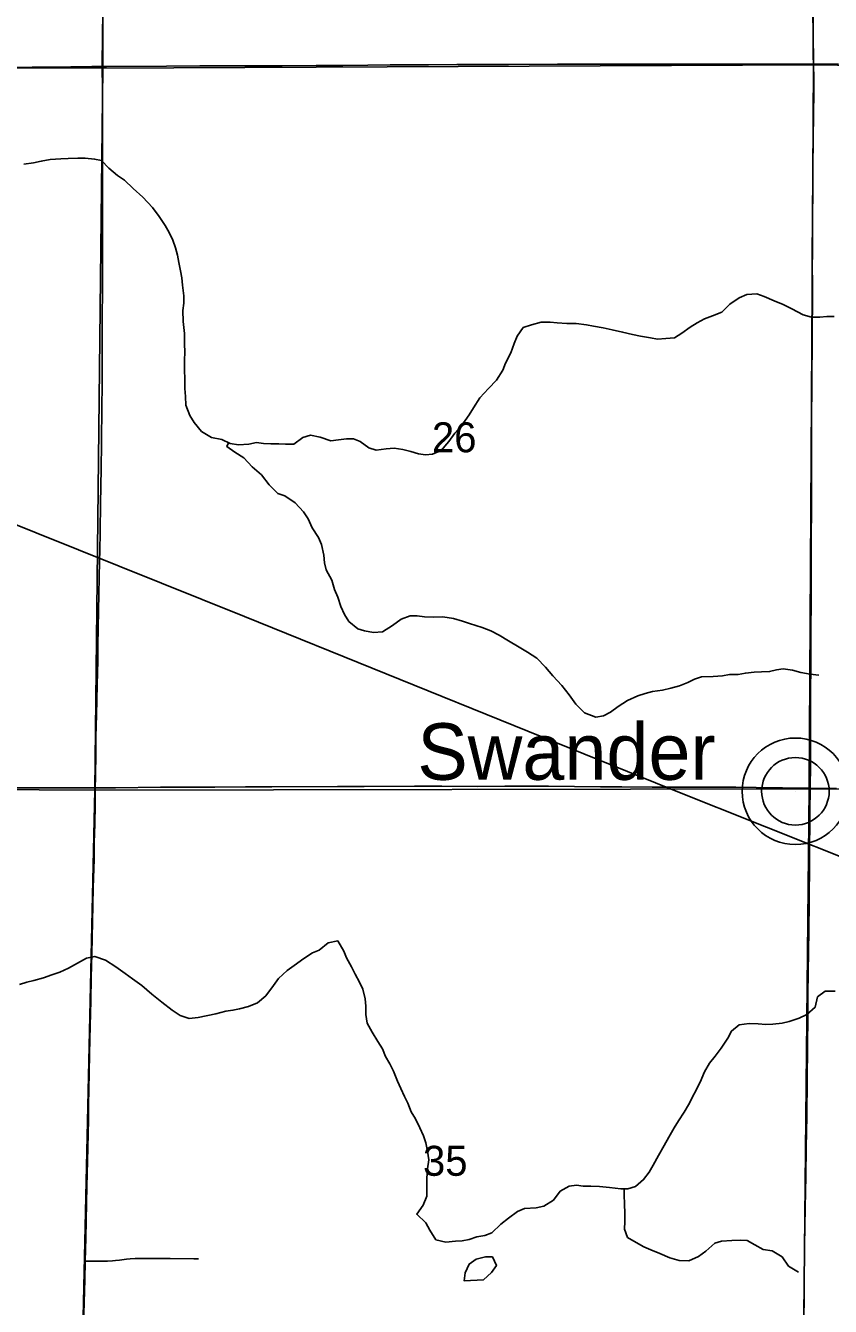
# Model space of a CAD drawing. Extents: x 0 to 34, y 0 to 22.
# Drawn here: x 5.687 to 6.249, y 14.881 to 15.776 of the extents above; entities that cross this region are included whole.
import ezdxf

# ---------------------------------------------------------------- set-up
doc = ezdxf.new("R2010")
doc.units = 0
for name, color, linetype in [('GM_X_Corporation', 7, 'Continuous'), ('GM_X_County_Road', 7, 'Continuous'), ('GM_X_Minor_Lake', 7, 'Continuous'), ('GM_X_Minor_River', 7, 'Continuous'), ('GM_X_Rail_Line', 7, 'Continuous'), ('GM_X_Section_Text', 7, 'Continuous'), ('GM_X_Township_Road', 7, 'Continuous'), ('GM_X_Unincorporated', 7, 'Continuous'), ('GM_X_Unincorporated_Location', 7, 'Continuous'), ('GM_X_Unincorporated_Text', 7, 'Continuous')]:
    doc.layers.add(name, color=color, linetype=linetype)

msp = doc.modelspace()

# ---------------------------------------------------------------- linework, layer by layer
at = {"layer": 'GM_X_Corporation'}
for points in [[(5.74061, 16.25181), (5.7409, 15.7462), (5.23921, 15.74697), (5.2487, 16.25033)], [(6.23242, 16.25473), (6.23752, 15.74845), (5.7409, 15.7462), (5.74061, 16.25181)], [(6.23242, 16.25473), (6.73708, 16.24308), (6.7375, 16.23213), (6.73921, 15.74137), (6.23752, 15.74845)], [(5.23921, 15.74697), (5.7409, 15.7462), (5.73533, 15.24166), (5.2282, 15.24475)], [(5.7409, 15.7462), (6.23752, 15.74845), (6.23441, 15.24275), (5.73533, 15.24166)], [(6.23752, 15.74845), (6.73921, 15.74137), (6.73877, 15.73133), (6.7363, 15.23833), (6.23441, 15.24275)], [(5.2282, 15.24475), (5.73533, 15.24166), (5.72426, 14.73698), (5.71782, 14.73702), (5.21872, 14.74348)], [(5.73533, 15.24166), (6.23441, 15.24275), (6.2292, 14.73651), (6.21537, 14.73679), (5.72426, 14.73698)], [(6.23441, 15.24275), (6.7363, 15.23833), (6.73624, 15.22867), (6.73321, 14.73756), (6.2292, 14.73651)]]:
    msp.add_lwpolyline(points, close=True, dxfattribs=at)
at = {"layer": 'GM_X_County_Road'}
for points in [[(6.23743, 15.74899), (6.23729, 15.75461), (6.23713, 15.75928), (6.23713, 15.7675), (6.23697, 15.78786)], [(5.65651, 15.74614), (5.69163, 15.74672), (5.70406, 15.74688), (5.73328, 15.74725), (5.74063, 15.74734)], [(5.74063, 15.74734), (5.74353, 15.74738), (5.78547, 15.74759), (5.80885, 15.74767), (5.81407, 15.74772), (5.81779, 15.74773), (5.82398, 15.74777), (5.83917, 15.7478), (5.84445, 15.7478), (5.84973, 15.74783), (5.85656, 15.74787), (5.86619, 15.74787), (5.89012, 15.74806), (5.90877, 15.74808), (5.92618, 15.74829), (5.94172, 15.74834), (5.95446, 15.74843), (5.96845, 15.7485), (5.98834, 15.74859), (6.0073, 15.74873), (6.0244, 15.74873), (6.05858, 15.74889), (6.09028, 15.74889), (6.11359, 15.74884), (6.12851, 15.74888), (6.13938, 15.74887), (6.15182, 15.74891), (6.16611, 15.74895), (6.17762, 15.74899), (6.19533, 15.74901), (6.20805, 15.74902), (6.21271, 15.749), (6.21519, 15.74901), (6.21706, 15.749), (6.22762, 15.74896), (6.23415, 15.74898), (6.23743, 15.74899)], [(6.23508, 15.24316), (6.23522, 15.25968), (6.23542, 15.28351), (6.2354, 15.30341), (6.23553, 15.33511), (6.2356, 15.34785), (6.23578, 15.37947), (6.23583, 15.40462), (6.23593, 15.45155), (6.23595, 15.46709), (6.23607, 15.49039), (6.2361, 15.50189), (6.23629, 15.52366), (6.2365, 15.56084), (6.23665, 15.58632), (6.23661, 15.61706), (6.23667, 15.63881), (6.237, 15.6761), (6.23714, 15.69692), (6.23756, 15.72987), (6.23757, 15.73951), (6.23746, 15.74768), (6.23743, 15.74899)], [(6.23743, 15.74899), (6.2385, 15.74899), (6.24378, 15.74898), (6.25497, 15.7489)], [(5.67815, 15.24348), (5.69307, 15.24343), (5.71358, 15.24335), (5.73067, 15.24339), (5.73577, 15.24341)], [(5.73577, 15.24341), (5.74994, 15.24348), (5.78133, 15.24382), (5.79189, 15.24387), (5.8009, 15.24391), (5.81924, 15.24396), (5.84069, 15.2442), (5.85903, 15.24416), (5.90502, 15.24422), (5.92367, 15.24441), (5.9588, 15.24446), (5.97776, 15.24445), (6.00293, 15.24443), (6.02189, 15.24451), (6.03432, 15.24455), (6.05235, 15.24448), (6.08871, 15.24415), (6.10363, 15.244), (6.12476, 15.24387), (6.1375, 15.24378), (6.15677, 15.24379), (6.16703, 15.24385), (6.18319, 15.2438), (6.19749, 15.24363), (6.20557, 15.24346), (6.21302, 15.24333), (6.21581, 15.24329), (6.22544, 15.24318), (6.23446, 15.24317), (6.23508, 15.24316)], [(6.22923, 14.73665), (6.22922, 14.73754), (6.22917, 14.74984), (6.22931, 14.76287), (6.22967, 14.79702), (6.22992, 14.81596), (6.2304, 14.84981), (6.23058, 14.86503), (6.23091, 14.89486), (6.23122, 14.92377), (6.23163, 14.95017), (6.23197, 14.97222), (6.23228, 14.9921), (6.23268, 15.01414), (6.23307, 15.03962), (6.23339, 15.08437), (6.23347, 15.0996), (6.2342, 15.14373), (6.23445, 15.16331), (6.23468, 15.1922), (6.23488, 15.22826), (6.23506, 15.24161), (6.23508, 15.24316)], [(6.23508, 15.24316), (6.25341, 15.24301)]]:
    msp.add_lwpolyline(points, dxfattribs=at)
at = {"layer": 'GM_X_Minor_Lake'}
for points in [[(6.00555, 14.9151), (6.00173, 14.91425), (5.99697, 14.91066), (5.9941, 14.9046), (5.99351, 14.89891), (6.00699, 14.89961)], [(6.00699, 14.89961), (6.01251, 14.9049), (6.01595, 14.90982), (6.01313, 14.91572), (6.00838, 14.91574), (6.00555, 14.9151)]]:
    msp.add_lwpolyline(points, dxfattribs=at)
at = {"layer": 'GM_X_Minor_River'}
for points in [[(5.6859, 15.67907), (5.69254, 15.67999), (5.69805, 15.6811), (5.70432, 15.68241), (5.71172, 15.68275), (5.71685, 15.68311), (5.72349, 15.68327), (5.72862, 15.68325), (5.73526, 15.68265), (5.74, 15.68169), (5.74529, 15.67635), (5.75115, 15.6712), (5.75607, 15.66795), (5.76212, 15.66205), (5.76893, 15.65594), (5.77573, 15.6487), (5.78045, 15.64261), (5.7846, 15.63614), (5.78724, 15.63138), (5.78987, 15.62606), (5.79175, 15.62055), (5.79324, 15.61542), (5.79417, 15.61048), (5.79529, 15.60459), (5.79621, 15.59965), (5.79657, 15.59453), (5.79768, 15.58712), (5.79766, 15.582), (5.79688, 15.57687), (5.79703, 15.56909), (5.79795, 15.56074), (5.79811, 15.55409), (5.79827, 15.54726), (5.79806, 15.54252), (5.79803, 15.53569), (5.79838, 15.52866), (5.79836, 15.5224), (5.79871, 15.5167), (5.79907, 15.51082), (5.8017, 15.5036), (5.80471, 15.49865), (5.81, 15.49236), (5.817, 15.48816), (5.82402, 15.4868), (5.82989, 15.48393), (5.83577, 15.48296), (5.84299, 15.4835), (5.84831, 15.48461), (5.85324, 15.48402), (5.85836, 15.48381), (5.86387, 15.48379), (5.86861, 15.48358), (5.87449, 15.48336), (5.88078, 15.48808), (5.8861, 15.48977)], [(5.8861, 15.48977), (5.89273, 15.48841), (5.90031, 15.48572), (5.90563, 15.48646), (5.91114, 15.48719), (5.91607, 15.48717), (5.92081, 15.48544), (5.92686, 15.48086), (5.93198, 15.47932), (5.93882, 15.48024), (5.94452, 15.4806), (5.95058, 15.47963), (5.95608, 15.47827), (5.96158, 15.47673), (5.96632, 15.47595), (5.97126, 15.4765), (5.97734, 15.47894), (5.98268, 15.48537), (5.98688, 15.49105), (5.99127, 15.49597), (5.997, 15.50391), (5.99986, 15.50883), (6.00445, 15.51584), (6.01036, 15.52226), (6.01608, 15.52812), (6.02047, 15.53513), (6.0222, 15.54005), (6.02603, 15.54725), (6.02833, 15.55388), (6.03044, 15.55881), (6.03464, 15.56486), (6.04053, 15.56693), (6.04718, 15.5688), (6.05345, 15.56877), (6.05838, 15.56818), (6.06502, 15.56777), (6.07166, 15.56774), (6.07887, 15.56676), (6.0838, 15.5658), (6.09044, 15.56463), (6.09689, 15.56327), (6.10409, 15.56172), (6.11111, 15.55999), (6.11661, 15.55882), (6.12362, 15.55766), (6.12837, 15.55688), (6.13425, 15.55723), (6.14033, 15.55777), (6.14546, 15.56098), (6.15137, 15.56513), (6.15612, 15.56834), (6.16126, 15.57097), (6.16677, 15.57304), (6.17343, 15.57566), (6.17895, 15.58115), (6.18542, 15.58567), (6.19094, 15.58812), (6.19796, 15.58847), (6.20289, 15.58655), (6.2099, 15.58348), (6.21615, 15.58099), (6.2224, 15.57793), (6.23017, 15.57391), (6.23604, 15.57217), (6.24193, 15.57215), (6.24667, 15.5727), (6.2518, 15.57268)], [(5.82887, 15.48443), (5.82761, 15.48185), (5.83328, 15.47784), (5.83953, 15.47402), (5.84539, 15.46773), (5.85182, 15.46201), (5.85729, 15.45497), (5.86334, 15.44906), (5.86808, 15.44733), (5.87527, 15.44256), (5.88113, 15.43608), (5.88433, 15.43132), (5.88715, 15.42505), (5.89168, 15.41819), (5.89375, 15.41344), (5.89543, 15.40603), (5.89578, 15.40053), (5.89709, 15.39559), (5.90086, 15.38836), (5.90273, 15.3819), (5.90517, 15.37657), (5.90723, 15.37011), (5.90987, 15.36441), (5.91288, 15.35965), (5.91912, 15.3545), (5.92386, 15.35315), (5.93012, 15.35199), (5.93639, 15.35234), (5.94343, 15.35668), (5.94933, 15.36121), (5.9556, 15.36365), (5.96054, 15.36363), (5.96566, 15.36284), (5.97192, 15.36263), (5.97856, 15.36279), (5.98596, 15.36162), (5.99222, 15.35989), (5.99714, 15.35816), (6.00605, 15.35546), (6.01212, 15.35297), (6.0178, 15.3501), (6.02442, 15.34609), (6.03181, 15.34169), (6.03768, 15.33806), (6.04411, 15.33386), (6.05016, 15.32776), (6.05526, 15.32166), (6.06168, 15.31499), (6.06678, 15.30833), (6.07131, 15.30186), (6.07736, 15.29576), (6.08531, 15.29269), (6.09063, 15.29362), (6.09558, 15.29625), (6.1011, 15.30022), (6.10757, 15.30436), (6.11479, 15.30756), (6.11993, 15.30924), (6.12487, 15.31074), (6.13189, 15.31166), (6.13778, 15.31297), (6.14386, 15.31465), (6.14957, 15.3169), (6.15432, 15.31935), (6.15926, 15.32085), (6.16743, 15.32119), (6.17388, 15.32173), (6.17882, 15.32247), (6.1847, 15.32264), (6.18983, 15.32356), (6.1961, 15.32411), (6.20103, 15.32447), (6.20673, 15.32463), (6.21148, 15.32575), (6.21622, 15.32649), (6.22267, 15.32551), (6.22855, 15.32397), (6.235, 15.3228), (6.24126, 15.32202)], [(5.68274, 15.10593), (5.68787, 15.10762), (5.69281, 15.10874), (5.69965, 15.11061), (5.70535, 15.11267), (5.71086, 15.11455), (5.71714, 15.11737), (5.72342, 15.12095), (5.7295, 15.12434), (5.73539, 15.12564), (5.74278, 15.12295), (5.74998, 15.11837), (5.7566, 15.11378), (5.76171, 15.10997), (5.76833, 15.10538), (5.77514, 15.09928), (5.78214, 15.09375), (5.78933, 15.08803), (5.79501, 15.0844), (5.80126, 15.08228), (5.80753, 15.08302), (5.82006, 15.08562), (5.8269, 15.0873), (5.83184, 15.08804), (5.83659, 15.08897), (5.84267, 15.09065), (5.84913, 15.09328), (5.85485, 15.09819), (5.86019, 15.10538), (5.86363, 15.1103), (5.86973, 15.11577), (5.87468, 15.11917), (5.88134, 15.12427), (5.88743, 15.12804), (5.89218, 15.1301)], [(5.89218, 15.1301), (5.89847, 15.13501), (5.90511, 15.1365), (5.90926, 15.12927), (5.91133, 15.12452), (5.91472, 15.11843), (5.91735, 15.1133), (5.92037, 15.10759), (5.92262, 15.10284), (5.9243, 15.096), (5.92466, 15.09087), (5.92483, 15.08499), (5.92575, 15.07891), (5.92914, 15.07282), (5.9331, 15.06617), (5.9363, 15.06103), (5.93856, 15.0557), (5.94138, 15.05057), (5.94402, 15.04543), (5.94684, 15.03859), (5.94909, 15.03346), (5.95173, 15.02775), (5.95398, 15.023), (5.95643, 15.01711), (5.95944, 15.01216), (5.96245, 15.00588), (5.9649, 15.00037), (5.96658, 14.99543), (5.96789, 14.98954), (5.96862, 14.98346), (5.96784, 14.9772), (5.96743, 14.97037), (5.96738, 14.95823), (5.96469, 14.95179), (5.9603, 14.94554), (5.96654, 14.93944), (5.96936, 14.93431), (5.9737, 14.92765), (5.98072, 14.92591), (5.98736, 14.92664), (5.99211, 14.927), (5.99686, 14.92793), (6.00237, 14.92981), (6.00788, 14.93073), (6.01263, 14.93261), (6.01911, 14.93847), (6.02444, 14.94281), (6.03072, 14.94733), (6.03548, 14.94959), (6.04364, 14.94994), (6.04896, 14.95105), (6.05581, 14.95539), (6.06039, 14.96163), (6.06686, 14.96521), (6.07179, 14.96576), (6.07654, 14.96517), (6.08185, 14.96515), (6.08792, 14.96493), (6.09494, 14.96414), (6.10291, 14.96316), (6.10784, 14.96333), (6.11317, 14.96483), (6.11869, 14.96974), (6.1227, 14.97484), (6.12537, 14.97977), (6.1292, 14.98658), (6.13321, 14.99359), (6.13628, 14.99946), (6.1401, 15.00589), (6.14316, 15.01082), (6.14717, 15.01687), (6.15023, 15.02198), (6.15826, 15.03789), (6.16133, 15.04509), (6.16477, 15.05115), (6.16878, 15.05606), (6.17298, 15.06155), (6.17756, 15.06855), (6.18024, 15.07347), (6.18557, 15.07782), (6.1926, 15.07874), (6.19867, 15.07852), (6.20417, 15.07812), (6.20911, 15.07829), (6.21556, 15.07902), (6.2205, 15.08014), (6.22753, 15.08239), (6.23267, 15.08502), (6.23858, 15.09012), (6.24012, 15.09732), (6.24564, 15.10129), (6.25267, 15.10126)], [(6.10511, 14.96324), (6.10517, 14.95879), (6.10533, 14.95271), (6.10568, 14.94607), (6.10566, 14.94038), (6.10545, 14.93506), (6.10751, 14.92936), (6.11357, 14.92573), (6.11887, 14.92286), (6.1238, 14.92075), (6.13005, 14.91807), (6.13706, 14.91501), (6.1435, 14.91327), (6.15034, 14.91305), (6.15699, 14.91606), (6.16213, 14.91983), (6.16842, 14.92531), (6.17317, 14.92662), (6.18038, 14.92716), (6.18646, 14.92732), (6.1912, 14.92711), (6.1965, 14.92405), (6.20237, 14.9208), (6.20863, 14.92002), (6.21545, 14.91582), (6.21997, 14.90915), (6.22698, 14.90495)]]:
    msp.add_lwpolyline(points, dxfattribs=at)
at = {"layer": 'GM_X_Rail_Line'}
msp.add_lwpolyline([(4.96716, 15.7129), (5.05909, 15.67461), (5.1678, 15.63018), (5.39384, 15.54176), (5.52024, 15.49129), (5.83989, 15.36317), (6.13681, 15.243), (6.47574, 15.10782), (6.81225, 14.9725), (7.12712, 14.84643), (7.20118, 14.81633), (7.23762, 14.8006), (7.26101, 14.78909), (7.28069, 14.77741), (7.30485, 14.75929), (7.33505, 14.73642), (7.46353, 14.63063), (7.59863, 14.51378), (7.74545, 14.39197), (7.99553, 14.18171), (8.05229, 14.13528), (8.0918, 14.10075), (8.09257, 14.1)], dxfattribs=at)
at = {"layer": 'GM_X_Township_Road'}
for points in [[(5.74063, 15.74734), (5.74063, 15.74924), (5.74063, 15.75016), (5.74063, 15.75106), (5.74064, 15.75228), (5.74062, 15.75476), (5.74063, 15.75755), (5.74067, 15.75972), (5.74072, 15.76376), (5.74074, 15.76655), (5.7408, 15.77339), (5.74083, 15.7768)], [(5.73577, 15.24341), (5.73588, 15.25099), (5.7361, 15.26808), (5.73622, 15.27895), (5.73656, 15.29448), (5.73705, 15.3153), (5.73742, 15.33208), (5.73759, 15.34296), (5.7383, 15.379), (5.73848, 15.39018), (5.73869, 15.40199), (5.73883, 15.40914), (5.73904, 15.42187), (5.7393, 15.44266), (5.73953, 15.45321), (5.7397, 15.4591), (5.73975, 15.46157), (5.73979, 15.46405), (5.73983, 15.46932), (5.7399, 15.47179), (5.73992, 15.47334), (5.73997, 15.47675), (5.73997, 15.47923), (5.74003, 15.4817), (5.74005, 15.48418), (5.74014, 15.48914), (5.74013, 15.4913), (5.74019, 15.49378), (5.74019, 15.49563), (5.74023, 15.49874), (5.74028, 15.50121), (5.74029, 15.50337), (5.74032, 15.50554), (5.74035, 15.5105), (5.74037, 15.51236), (5.7404, 15.51515), (5.74046, 15.51887), (5.74054, 15.52881), (5.74057, 15.53409), (5.74055, 15.54497), (5.74059, 15.55491), (5.74061, 15.56456), (5.74055, 15.57449), (5.74067, 15.58848), (5.74075, 15.60464), (5.74078, 15.61396), (5.74074, 15.62638), (5.74071, 15.63073), (5.7407, 15.63538), (5.74068, 15.63754), (5.74076, 15.64061), (5.74073, 15.64652), (5.74083, 15.6618), (5.74082, 15.66806), (5.74081, 15.68628), (5.74078, 15.69187), (5.74074, 15.6987), (5.74073, 15.7018), (5.74071, 15.70522), (5.74072, 15.71392), (5.74074, 15.71826), (5.74074, 15.7282), (5.74073, 15.73068), (5.74074, 15.73314), (5.74071, 15.73624), (5.74064, 15.74273), (5.74063, 15.7449), (5.74063, 15.74734)], [(5.72862, 14.91264), (5.72908, 14.92913), (5.72994, 14.96517), (5.73033, 14.98257), (5.73056, 14.9922), (5.73093, 15.01146), (5.73105, 15.02203), (5.7312, 15.03259), (5.73138, 15.04439), (5.73166, 15.05744), (5.73189, 15.06769), (5.7321, 15.07701), (5.73252, 15.09472), (5.73287, 15.11056), (5.73329, 15.12765), (5.73353, 15.13852), (5.73382, 15.1497), (5.73436, 15.17363), (5.73488, 15.1935), (5.73505, 15.205), (5.73537, 15.21805), (5.73559, 15.23172), (5.73577, 15.24341)], [(5.72862, 14.91264), (5.73298, 14.91271), (5.73949, 14.91271), (5.74435, 14.91282), (5.74776, 14.91303), (5.74992, 14.91322), (5.7527, 14.91354), (5.75764, 14.91417), (5.76011, 14.9144), (5.76352, 14.91457), (5.76943, 14.91468), (5.78808, 14.91454), (5.80455, 14.91435), (5.80784, 14.91431)], [(5.72369, 14.73855), (5.72388, 14.74396), (5.72399, 14.74707), (5.72427, 14.75732), (5.72455, 14.76788), (5.72553, 14.79955), (5.72582, 14.81041), (5.72609, 14.82159), (5.72645, 14.83245), (5.72682, 14.84767), (5.72727, 14.86536), (5.72767, 14.87591), (5.72835, 14.89982), (5.72862, 14.91264)]]:
    msp.add_lwpolyline(points, dxfattribs=at)
at = {"layer": 'GM_X_Unincorporated'}
for radius in [0.0372, 0.02358]:
    msp.add_circle((6.2248, 15.24098), radius, dxfattribs=at)
at = {"layer": 'GM_X_Unincorporated_Location'}
msp.add_line((6.2248, 15.24098), (6.2248, 15.24098), dxfattribs=at)

# ---------------------------------------------------------------- texts
at = {"layer": 'GM_X_Section_Text'}
for s, p in [('26', (5.97089, 15.4778)), ('35', (5.96464, 14.97238))]:
    msp.add_text(s, height=0.020928, rotation=0.00001, dxfattribs=at).set_placement(p)
at = {"layer": 'GM_X_Unincorporated_Text'}
msp.add_text('Swander', height=0.039489, rotation=0.00001, dxfattribs=at).set_placement((5.96069, 15.24899))

doc.saveas('drawing.dxf')
